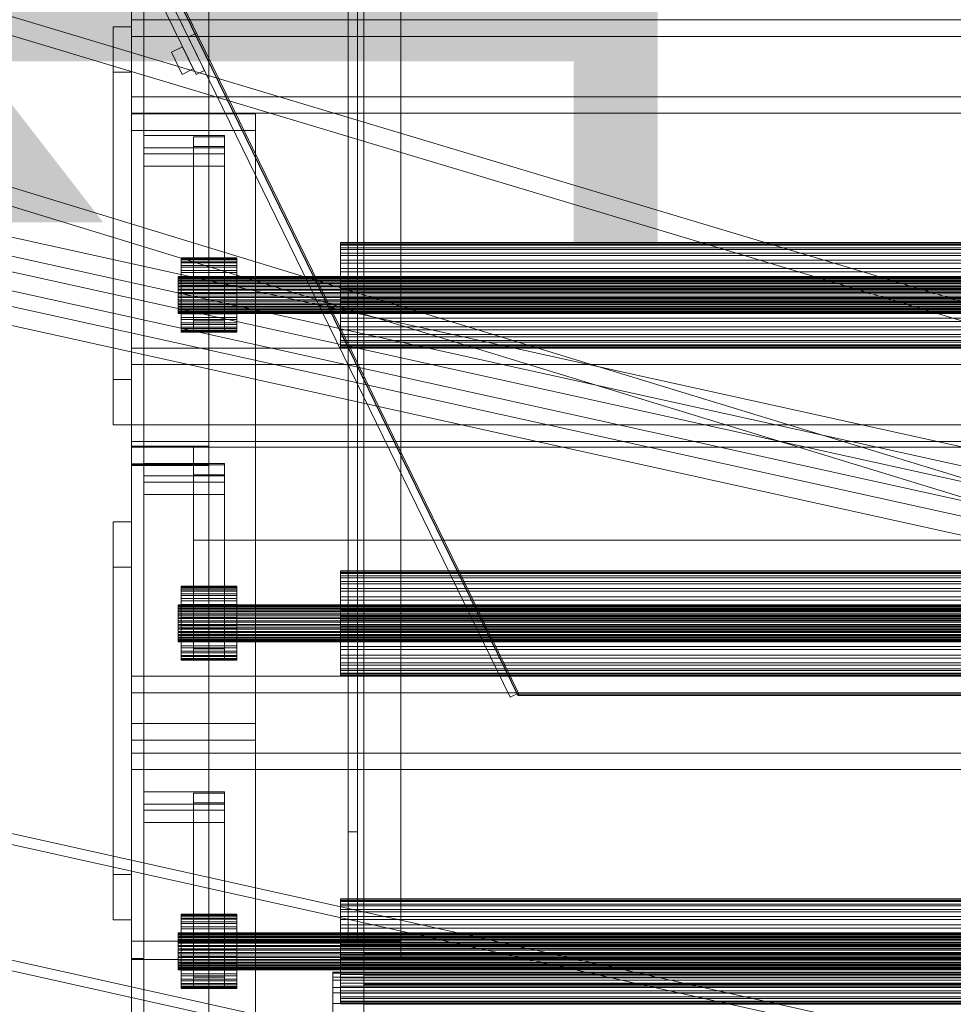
# Model space of a CAD drawing. Header units: millimetres. Extents: x -4738 to 65662, y -68080 to 6847.
# Tile 954 of 1056: x 27189 to 27491, y 440 to 758. Entities that reach past the tile are written whole.
import ezdxf

# ---------------------------------------------------------------- set-up
doc = ezdxf.new("R2010")
doc.units = ezdxf.units.MM
for name, color, linetype, lineweight in [('COTAS_P', 1, 'Continuous', 0), ('lateral_bajante_movil', 7, 'Continuous', 0), ('lateral_C09', 7, 'Continuous', 0), ('lateral_C10', 7, 'Continuous', 0)]:
    doc.layers.add(name, color=color, linetype=linetype, lineweight=lineweight)
doc.dimstyles.new('R19_100', dxfattribs={"dimtxt": 250, "dimasz": 150, "dimexe": 150, "dimexo": 80, "dimgap": 100, "dimtad": 1, "dimtih": 1, "dimtoh": 1, "dimdsep": 46, "dimcen": 0.09, "dimadec": 0, "dimazin": 0, "dimtfac": 1, "dimtdec": 4, "dimtofl": 0, "dimtmove": 0, "dimatfit": 3, "dimfxl": 1, "dimtolj": 1, "dimtzin": 0, "dimarcsym": 0})

# ---------------------------------------------------------------- blocks, each defined once
blk = doc.blocks.new('DIM_R30_9')
at = {"layer": 'COTAS_P'}
for p, q in [((26750.07, 1241), (27150.07, 1241)), ((27150.07, 1241), (27105.07, 1091)), ((27150.07, 0), (27150.07, 1241)), ((27150.07, 1241), (27195.07, 1091)), ((27150.07, 0), (27105.07, 150)), ((27150.07, 0), (27195.07, 150)), ((26750.07, 0), (27150.07, 0))]:
    blk.add_line(p, q, dxfattribs=at)
blk.add_text('1241 P', height=250, rotation=90, dxfattribs=at).set_placement((27050.07, 620.5))
blk = doc.blocks.new('DIM_R30_31')
at = {"layer": 'COTAS_P'}
for p, q in [((26795.07, 1320), (27495.07, 1320)), ((27495.07, 1320), (27450.07, 1170)), ((27495.07, 0), (27495.07, 1320)), ((27495.07, 1320), (27540.07, 1170)), ((27495.07, 0), (27450.07, 150)), ((27495.07, 0), (27540.07, 150)), ((26795.07, 0), (27495.07, 0))]:
    blk.add_line(p, q, dxfattribs=at)
blk.add_text('1320 P', height=250, rotation=90, dxfattribs=at).set_placement((27395.07, 660))

msp = doc.modelspace()

# ---------------------------------------------------------------- linework, layer by layer
at = {"layer": 'lateral_bajante_movil'}
for p, q in [((27347.371, 538.685), (27075.796, 1095.325)), ((27078.226, 1095.909), (27349.801, 539.269)), ((27349.862, 539.435), (27078.287, 1096.076)), ((27078.492, 1096.641), (27350.067, 540)), ((27182.748, 869.266), (27245.889, 739.847)), ((27185.445, 870.581), (27248.586, 741.163)), ((27243.324, 751.948), (27190.706, 859.797)), ((27193.403, 861.112), (27246.02, 753.263)), ((27243.324, 751.948), (27246.02, 753.263)), ((27241.505, 748.835), (27237.91, 747.081)), ((27241.505, 748.835), (27245.013, 741.645)), ((27237.91, 747.081), (27241.418, 739.891)), ((27245.013, 741.645), (27241.418, 739.891)), ((27248.586, 741.163), (27245.889, 739.847)), ((27347.371, 538.685), (27350.067, 540)), ((27350.067, 540), (27349.801, 539.269)), ((27349.801, 539.269), (27649.801, 539.269)), ((27350.067, 540), (27349.862, 539.435)), ((27649.862, 539.435), (27349.862, 539.435)), ((27350.067, 540), (27650.067, 540))]:
    msp.add_line(p, q, dxfattribs=at)
at = {"layer": 'lateral_C09'}
for p, q in [((27295.067, 495.21), (27295.067, 1049.221)), ((27298.067, 1049.221), (27298.067, 495.21)), ((27300.067, 452.527), (27300.067, 1022.527)), ((27300.067, 1019.554), (27300.067, 449.554)), ((27295.067, 1014.533), (27295.067, 460.522)), ((27298.067, 460.522), (27298.067, 1014.533)), ((27300.067, 458.881), (27300.067, 1010.228)), ((27300.067, 1007.254), (27300.067, 455.907)), ((27229.067, 459.905), (27229.067, 1003.257)), ((27312.067, 1003.257), (27312.067, 459.905)), ((27229.067, 997.311), (27229.067, 453.958)), ((27312.067, 453.958), (27312.067, 997.311)), ((27225.067, 376.798), (27225.067, 965.451)), ((27250.067, 965.451), (27250.067, 376.798)), ((27225.067, 959.505), (27225.067, 370.852)), ((27250.067, 370.852), (27250.067, 959.505)), ((27225.067, 367.879), (27225.067, 956.532)), ((27229.067, 956.532), (27229.067, 367.879)), ((27300.067, 350.446), (27300.067, 920.446)), ((27300.067, 917.473), (27300.067, 347.473)), ((27225.067, 277.69), (27225.067, 866.343)), ((27250.067, 866.343), (27250.067, 277.69)), ((27225.067, 860.396), (27225.067, 271.743)), ((27229.067, 271.743), (27229.067, 860.396)), ((27250.067, 271.743), (27250.067, 860.396)), ((27225.067, 779.669), (27225.067, 614.158)), ((27225.067, 619.787), (27225.067, 779.403)), ((27225.067, 613.892), (27225.067, 779.403)), ((27229.067, 614.158), (27229.067, 779.669)), ((27229.067, 779.403), (27229.067, 619.787)), ((27229.067, 613.892), (27229.067, 779.403)), ((27250.067, 779.403), (27250.067, 619.787)), ((27225.067, 773.774), (27225.067, 614.158)), ((27225.067, 773.457), (27225.067, 613.84)), ((27229.067, 614.158), (27229.067, 773.774)), ((27250.067, 613.84), (27250.067, 773.457)), ((27225.067, 752.147), (27225.067, 757.476)), ((27225.067, 757.476), (27775.067, 757.476)), ((27225.067, 732.699), (27225.067, 757.476)), ((27219.067, 740.627), (27219.067, 755.283)), ((27219.067, 755.283), (27225.067, 755.283)), ((27219.067, 641.308), (27219.067, 755.283)), ((27225.067, 755.283), (27225.067, 740.627)), ((27225.067, 641.308), (27225.067, 755.283)), ((27775.067, 752.147), (27225.067, 752.147)), ((27225.067, 752.147), (27225.067, 727.369)), ((27225.067, 740.627), (27219.067, 740.627)), ((27219.067, 740.627), (27219.067, 626.652)), ((27225.067, 626.652), (27225.067, 740.627)), ((27775.067, 732.699), (27225.067, 732.699)), ((27225.067, 732.699), (27225.067, 727.369)), ((27225.067, 727.369), (27775.067, 727.369)), ((27225.067, 727.185), (27265.067, 727.185)), ((27225.067, 721.808), (27225.067, 727.185)), ((27225.067, 727.185), (27225.067, 12)), ((27265.067, 727.185), (27265.067, 721.808)), ((27265.067, 12), (27265.067, 727.185)), ((27265.067, 721.808), (27225.067, 721.808)), ((27225.067, 12), (27225.067, 721.808)), ((27229.067, 716.183), (27229.067, 720.18)), ((27229.067, 720.18), (27255.067, 720.18)), ((27229.067, 714.233), (27229.067, 720.18)), ((27245.067, 716.582), (27245.067, 719.78)), ((27245.067, 719.78), (27255.067, 719.78)), ((27245.067, 660.315), (27245.067, 719.78)), ((27255.067, 720.18), (27255.067, 716.183)), ((27255.067, 714.233), (27255.067, 720.18)), ((27255.067, 719.78), (27255.067, 716.582)), ((27255.067, 660.315), (27255.067, 719.78)), ((27265.067, 12), (27265.067, 721.808)), ((27255.067, 716.183), (27229.067, 716.183)), ((27229.067, 716.183), (27229.067, 710.236)), ((27255.067, 716.582), (27245.067, 716.582)), ((27245.067, 716.582), (27245.067, 657.117)), ((27255.067, 657.117), (27255.067, 716.582)), ((27255.067, 710.236), (27255.067, 716.183)), ((27255.067, 714.233), (27229.067, 714.233)), ((27229.067, 714.233), (27229.067, 710.236)), ((27255.067, 710.236), (27255.067, 714.233)), ((27229.067, 710.236), (27255.067, 710.236)), ((27292.567, 685.475), (27292.567, 685.594)), ((27292.567, 685.594), (27292.567, 685.06)), ((27292.567, 685.594), (27707.567, 685.594)), ((27292.567, 684.71), (27292.567, 685.475)), ((27292.567, 685.475), (27707.567, 685.475)), ((27292.567, 685.06), (27292.567, 683.894)), ((27292.567, 685.06), (27707.567, 685.06)), ((27292.567, 683.326), (27292.567, 684.71)), ((27292.567, 684.71), (27707.567, 684.71)), ((27292.567, 683.894), (27292.567, 682.142)), ((27292.567, 683.894), (27707.567, 683.894)), ((27292.567, 681.378), (27292.567, 683.326)), ((27292.567, 683.326), (27707.567, 683.326)), ((27292.567, 682.142), (27292.567, 679.871)), ((27292.567, 682.142), (27707.567, 682.142)), ((27292.567, 678.939), (27292.567, 681.378)), ((27292.567, 681.378), (27707.567, 681.378)), ((27241.067, 680.52), (27241.067, 680.603)), ((27241.067, 680.603), (27241.067, 680.227)), ((27241.067, 680.603), (27259.067, 680.603)), ((27241.067, 679.98), (27241.067, 680.52)), ((27241.067, 680.52), (27259.067, 680.52)), ((27241.067, 680.227), (27241.067, 679.404)), ((27241.067, 680.227), (27259.067, 680.227)), ((27241.067, 679.003), (27241.067, 679.98)), ((27241.067, 679.98), (27259.067, 679.98)), ((27241.067, 679.404), (27241.067, 678.167)), ((27241.067, 679.404), (27259.067, 679.404)), ((27241.067, 677.627), (27241.067, 679.003)), ((27241.067, 679.003), (27259.067, 679.003)), ((27241.067, 678.167), (27241.067, 676.564)), ((27241.067, 678.167), (27259.067, 678.167)), ((27241.067, 675.906), (27241.067, 677.627)), ((27241.067, 677.627), (27259.067, 677.627)), ((27259.067, 680.227), (27259.067, 680.603)), ((27259.067, 680.603), (27259.067, 680.52)), ((27259.067, 680.52), (27259.067, 679.98)), ((27259.067, 679.404), (27259.067, 680.227)), ((27259.067, 679.98), (27259.067, 679.003)), ((27259.067, 678.167), (27259.067, 679.404)), ((27259.067, 679.003), (27259.067, 677.627)), ((27259.067, 676.564), (27259.067, 678.167)), ((27259.067, 677.627), (27259.067, 675.906)), ((27292.567, 679.871), (27292.567, 677.167)), ((27292.567, 679.871), (27707.567, 679.871)), ((27292.567, 676.104), (27292.567, 678.939)), ((27292.567, 678.939), (27707.567, 678.939)), ((27240.067, 674.574), (27240.067, 674.615)), ((27240.067, 674.615), (27240.067, 674.427)), ((27240.067, 674.615), (27760.067, 674.615)), ((27240.067, 674.303), (27240.067, 674.574)), ((27240.067, 674.574), (27760.067, 674.574)), ((27240.067, 674.427), (27240.067, 674.015)), ((27240.067, 674.427), (27760.067, 674.427)), ((27240.067, 673.815), (27240.067, 674.303)), ((27240.067, 674.303), (27760.067, 674.303)), ((27241.067, 676.564), (27241.067, 674.655)), ((27241.067, 676.564), (27259.067, 676.564)), ((27241.067, 673.905), (27241.067, 675.906)), ((27241.067, 675.906), (27259.067, 675.906)), ((27241.067, 674.655), (27241.067, 672.515)), ((27241.067, 674.655), (27259.067, 674.655)), ((27259.067, 674.655), (27259.067, 676.564)), ((27259.067, 675.906), (27259.067, 673.905)), ((27259.067, 672.515), (27259.067, 674.655)), ((27292.567, 677.167), (27292.567, 674.135)), ((27292.567, 677.167), (27707.567, 677.167)), ((27292.567, 672.982), (27292.567, 676.104)), ((27292.567, 676.104), (27707.567, 676.104)), ((27240.067, 674.015), (27240.067, 673.397)), ((27240.067, 674.015), (27760.067, 674.015)), ((27240.067, 673.127), (27240.067, 673.815)), ((27240.067, 673.815), (27760.067, 673.815)), ((27240.067, 673.397), (27240.067, 672.595)), ((27240.067, 673.397), (27760.067, 673.397)), ((27240.067, 672.267), (27240.067, 673.127)), ((27240.067, 673.127), (27760.067, 673.127)), ((27240.067, 672.595), (27240.067, 671.641)), ((27240.067, 672.595), (27760.067, 672.595)), ((27240.067, 671.266), (27240.067, 672.267)), ((27240.067, 672.267), (27760.067, 672.267)), ((27240.067, 671.641), (27240.067, 670.571)), ((27240.067, 671.641), (27760.067, 671.641)), ((27240.067, 670.164), (27240.067, 671.266)), ((27240.067, 671.266), (27760.067, 671.266)), ((27241.067, 671.701), (27241.067, 673.905)), ((27241.067, 673.905), (27259.067, 673.905)), ((27241.067, 672.515), (27241.067, 670.226)), ((27241.067, 672.515), (27259.067, 672.515)), ((27241.067, 669.379), (27241.067, 671.701)), ((27241.067, 671.701), (27259.067, 671.701)), ((27259.067, 673.905), (27259.067, 671.701)), ((27259.067, 670.226), (27259.067, 672.515)), ((27259.067, 671.701), (27259.067, 669.379)), ((27292.567, 674.135), (27292.567, 670.892)), ((27292.567, 674.135), (27707.567, 674.135)), ((27292.567, 669.693), (27292.567, 672.982)), ((27292.567, 672.982), (27707.567, 672.982)), ((27240.067, 670.571), (27240.067, 669.426)), ((27240.067, 670.571), (27760.067, 670.571)), ((27240.067, 669.003), (27240.067, 670.164)), ((27240.067, 670.164), (27760.067, 670.164)), ((27240.067, 669.426), (27240.067, 668.251)), ((27760.067, 669.426), (27240.067, 669.426)), ((27240.067, 667.828), (27240.067, 669.003)), ((27240.067, 669.003), (27760.067, 669.003)), ((27240.067, 668.251), (27240.067, 667.09)), ((27240.067, 668.251), (27760.067, 668.251)), ((27241.067, 670.226), (27241.067, 667.875)), ((27259.067, 670.226), (27241.067, 670.226)), ((27241.067, 667.028), (27241.067, 669.379)), ((27241.067, 669.379), (27259.067, 669.379)), ((27259.067, 667.875), (27259.067, 670.226)), ((27259.067, 669.379), (27259.067, 667.028)), ((27292.567, 670.892), (27292.567, 667.562)), ((27707.567, 670.892), (27292.567, 670.892)), ((27292.567, 666.362), (27292.567, 669.693)), ((27292.567, 669.693), (27707.567, 669.693)), ((27240.067, 666.683), (27240.067, 667.828)), ((27240.067, 667.828), (27760.067, 667.828)), ((27240.067, 667.09), (27240.067, 665.988)), ((27240.067, 667.09), (27760.067, 667.09)), ((27240.067, 665.613), (27240.067, 666.683)), ((27240.067, 666.683), (27760.067, 666.683)), ((27240.067, 665.988), (27240.067, 664.987)), ((27240.067, 665.988), (27760.067, 665.988)), ((27240.067, 664.659), (27240.067, 665.613)), ((27240.067, 665.613), (27760.067, 665.613)), ((27240.067, 664.987), (27240.067, 664.127)), ((27240.067, 664.987), (27760.067, 664.987)), ((27241.067, 667.875), (27241.067, 665.553)), ((27241.067, 667.875), (27259.067, 667.875)), ((27241.067, 664.739), (27241.067, 667.028)), ((27241.067, 667.028), (27259.067, 667.028)), ((27241.067, 665.553), (27241.067, 663.349)), ((27241.067, 665.553), (27259.067, 665.553)), ((27241.067, 662.599), (27241.067, 664.739)), ((27241.067, 664.739), (27259.067, 664.739)), ((27259.067, 665.553), (27259.067, 667.875)), ((27259.067, 667.028), (27259.067, 664.739)), ((27259.067, 663.349), (27259.067, 665.553)), ((27259.067, 664.739), (27259.067, 662.599)), ((27292.567, 667.562), (27292.567, 664.272)), ((27292.567, 667.562), (27707.567, 667.562)), ((27292.567, 663.119), (27292.567, 666.362)), ((27292.567, 666.362), (27707.567, 666.362)), ((27240.067, 663.857), (27240.067, 664.659)), ((27240.067, 664.659), (27760.067, 664.659)), ((27240.067, 664.127), (27240.067, 663.439)), ((27240.067, 664.127), (27760.067, 664.127)), ((27240.067, 663.239), (27240.067, 663.857)), ((27240.067, 663.857), (27760.067, 663.857)), ((27240.067, 663.439), (27240.067, 662.951)), ((27240.067, 663.439), (27760.067, 663.439)), ((27240.067, 662.827), (27240.067, 663.239)), ((27240.067, 663.239), (27760.067, 663.239)), ((27240.067, 662.951), (27240.067, 662.681)), ((27240.067, 662.951), (27760.067, 662.951)), ((27240.067, 662.639), (27240.067, 662.827)), ((27240.067, 662.827), (27760.067, 662.827)), ((27240.067, 662.681), (27240.067, 662.639)), ((27240.067, 662.681), (27760.067, 662.681)), ((27240.067, 662.639), (27760.067, 662.639)), ((27241.067, 663.349), (27241.067, 661.348)), ((27241.067, 663.349), (27259.067, 663.349)), ((27241.067, 660.69), (27241.067, 662.599)), ((27241.067, 662.599), (27259.067, 662.599)), ((27259.067, 661.348), (27259.067, 663.349)), ((27259.067, 662.599), (27259.067, 660.69)), ((27292.567, 664.272), (27292.567, 661.15)), ((27292.567, 664.272), (27707.567, 664.272)), ((27292.567, 660.087), (27292.567, 663.119)), ((27292.567, 663.119), (27707.567, 663.119)), ((27241.067, 661.348), (27241.067, 659.627)), ((27241.067, 661.348), (27259.067, 661.348)), ((27241.067, 659.087), (27241.067, 660.69)), ((27241.067, 660.69), (27259.067, 660.69)), ((27241.067, 659.627), (27241.067, 658.251)), ((27241.067, 659.627), (27259.067, 659.627)), ((27241.067, 657.85), (27241.067, 659.087)), ((27241.067, 659.087), (27259.067, 659.087)), ((27255.067, 660.315), (27245.067, 660.315)), ((27245.067, 660.315), (27245.067, 657.117)), ((27255.067, 657.117), (27255.067, 660.315)), ((27259.067, 659.627), (27259.067, 661.348)), ((27259.067, 660.69), (27259.067, 659.087)), ((27259.067, 658.251), (27259.067, 659.627)), ((27259.067, 659.087), (27259.067, 657.85)), ((27292.567, 661.15), (27292.567, 658.315)), ((27292.567, 661.15), (27707.567, 661.15)), ((27292.567, 657.383), (27292.567, 660.087)), ((27292.567, 660.087), (27707.567, 660.087)), ((27241.067, 658.251), (27241.067, 657.274)), ((27241.067, 658.251), (27259.067, 658.251)), ((27241.067, 657.027), (27241.067, 657.85)), ((27241.067, 657.85), (27259.067, 657.85)), ((27241.067, 657.274), (27241.067, 656.734)), ((27241.067, 657.274), (27259.067, 657.274)), ((27241.067, 656.651), (27241.067, 657.027)), ((27241.067, 657.027), (27259.067, 657.027)), ((27241.067, 656.734), (27241.067, 656.651)), ((27241.067, 656.734), (27259.067, 656.734)), ((27241.067, 656.651), (27259.067, 656.651)), ((27245.067, 657.117), (27255.067, 657.117)), ((27259.067, 657.274), (27259.067, 658.251)), ((27259.067, 657.85), (27259.067, 657.027)), ((27259.067, 656.734), (27259.067, 657.274)), ((27259.067, 657.027), (27259.067, 656.651)), ((27259.067, 656.651), (27259.067, 656.734)), ((27292.567, 658.315), (27292.567, 655.876)), ((27292.567, 658.315), (27707.567, 658.315)), ((27292.567, 655.112), (27292.567, 657.383)), ((27292.567, 657.383), (27707.567, 657.383)), ((27292.567, 655.876), (27292.567, 653.928)), ((27292.567, 655.876), (27707.567, 655.876)), ((27292.567, 653.36), (27292.567, 655.112)), ((27292.567, 655.112), (27707.567, 655.112)), ((27292.567, 653.928), (27292.567, 652.544)), ((27292.567, 653.928), (27707.567, 653.928)), ((27292.567, 652.194), (27292.567, 653.36)), ((27292.567, 653.36), (27707.567, 653.36)), ((27292.567, 652.544), (27292.567, 651.779)), ((27292.567, 652.544), (27707.567, 652.544)), ((27292.567, 651.66), (27292.567, 652.194)), ((27292.567, 652.194), (27707.567, 652.194)), ((27225.067, 646.141), (27225.067, 651.47)), ((27225.067, 651.47), (27775.067, 651.47)), ((27225.067, 626.693), (27225.067, 651.47)), ((27292.567, 651.779), (27292.567, 651.66)), ((27292.567, 651.779), (27707.567, 651.779)), ((27292.567, 651.66), (27707.567, 651.66)), ((27775.067, 646.141), (27225.067, 646.141)), ((27225.067, 646.141), (27225.067, 621.364)), ((27225.067, 641.308), (27219.067, 641.308)), ((27219.067, 641.308), (27219.067, 626.652)), ((27225.067, 626.652), (27225.067, 641.308)), ((27219.067, 626.652), (27225.067, 626.652)), ((27775.067, 626.693), (27225.067, 626.693)), ((27225.067, 626.693), (27225.067, 621.364)), ((27225.067, 621.364), (27775.067, 621.364)), ((27229.067, 619.787), (27225.067, 619.787)), ((27225.067, 619.787), (27225.067, 454.276)), ((27250.067, 619.787), (27225.067, 619.787)), ((27225.067, 619.787), (27225.067, 613.84)), ((27225.067, 459.905), (27225.067, 619.521)), ((27225.067, 619.521), (27229.067, 619.521)), ((27225.067, 454.009), (27225.067, 619.521)), ((27225.067, 619.521), (27250.067, 619.521)), ((27225.067, 613.574), (27225.067, 619.521)), ((27229.067, 454.276), (27229.067, 619.787)), ((27229.067, 619.521), (27229.067, 459.905)), ((27229.067, 454.009), (27229.067, 619.521)), ((27245.067, 619.496), (27245.067, 589.496)), ((27245.067, 619.496), (27755.067, 619.496)), ((27250.067, 613.84), (27250.067, 619.787)), ((27250.067, 619.521), (27250.067, 459.905)), ((27250.067, 613.574), (27250.067, 619.521)), ((27225.067, 614.158), (27229.067, 614.158)), ((27229.067, 613.892), (27225.067, 613.892)), ((27225.067, 613.892), (27225.067, 454.276)), ((27225.067, 613.84), (27250.067, 613.84)), ((27229.067, 610.177), (27229.067, 614.174)), ((27229.067, 614.174), (27255.067, 614.174)), ((27229.067, 608.227), (27229.067, 614.174)), ((27229.067, 454.276), (27229.067, 613.892)), ((27255.067, 614.174), (27255.067, 610.177)), ((27255.067, 608.227), (27255.067, 614.174)), ((27250.067, 613.574), (27225.067, 613.574)), ((27225.067, 613.574), (27225.067, 453.958)), ((27245.067, 610.577), (27245.067, 613.774)), ((27245.067, 613.774), (27255.067, 613.774)), ((27245.067, 554.309), (27245.067, 613.774)), ((27250.067, 453.958), (27250.067, 613.574)), ((27255.067, 613.774), (27255.067, 610.577)), ((27255.067, 554.309), (27255.067, 613.774)), ((27255.067, 610.177), (27229.067, 610.177)), ((27229.067, 610.177), (27229.067, 604.23)), ((27255.067, 608.227), (27229.067, 608.227)), ((27229.067, 608.227), (27229.067, 604.23)), ((27255.067, 610.577), (27245.067, 610.577)), ((27245.067, 610.577), (27245.067, 551.111)), ((27255.067, 551.111), (27255.067, 610.577)), ((27255.067, 604.23), (27255.067, 610.177)), ((27255.067, 604.23), (27255.067, 608.227)), ((27229.067, 604.23), (27255.067, 604.23)), ((27219.067, 580.744), (27219.067, 595.4)), ((27219.067, 595.4), (27225.067, 595.4)), ((27219.067, 481.426), (27219.067, 595.4)), ((27225.067, 595.4), (27225.067, 580.744)), ((27225.067, 481.426), (27225.067, 595.4)), ((27245.067, 589.496), (27755.067, 589.496)), ((27225.067, 580.744), (27219.067, 580.744)), ((27219.067, 580.744), (27219.067, 466.77)), ((27225.067, 466.77), (27225.067, 580.744)), ((27292.567, 579.47), (27292.567, 579.588)), ((27292.567, 579.588), (27292.567, 579.054)), ((27292.567, 579.588), (27707.567, 579.588)), ((27292.567, 578.704), (27292.567, 579.47)), ((27292.567, 579.47), (27707.567, 579.47)), ((27292.567, 579.054), (27292.567, 577.888)), ((27292.567, 579.054), (27707.567, 579.054)), ((27292.567, 577.32), (27292.567, 578.704)), ((27292.567, 578.704), (27707.567, 578.704)), ((27292.567, 577.888), (27292.567, 576.136)), ((27292.567, 577.888), (27707.567, 577.888)), ((27292.567, 575.372), (27292.567, 577.32)), ((27292.567, 577.32), (27707.567, 577.32)), ((27292.567, 576.136), (27292.567, 573.865)), ((27292.567, 576.136), (27707.567, 576.136)), ((27241.067, 574.514), (27241.067, 574.598)), ((27241.067, 574.598), (27241.067, 574.221)), ((27241.067, 574.598), (27259.067, 574.598)), ((27241.067, 573.974), (27241.067, 574.514)), ((27241.067, 574.514), (27259.067, 574.514)), ((27241.067, 574.221), (27241.067, 573.398)), ((27241.067, 574.221), (27259.067, 574.221)), ((27241.067, 572.997), (27241.067, 573.974)), ((27241.067, 573.974), (27259.067, 573.974)), ((27241.067, 573.398), (27241.067, 572.161)), ((27241.067, 573.398), (27259.067, 573.398)), ((27241.067, 571.622), (27241.067, 572.997)), ((27241.067, 572.997), (27259.067, 572.997)), ((27259.067, 574.221), (27259.067, 574.598)), ((27259.067, 574.598), (27259.067, 574.514)), ((27259.067, 574.514), (27259.067, 573.974)), ((27259.067, 573.398), (27259.067, 574.221)), ((27259.067, 573.974), (27259.067, 572.997)), ((27259.067, 572.161), (27259.067, 573.398)), ((27259.067, 572.997), (27259.067, 571.622)), ((27292.567, 572.933), (27292.567, 575.372)), ((27292.567, 575.372), (27707.567, 575.372)), ((27292.567, 573.865), (27292.567, 571.161)), ((27292.567, 573.865), (27707.567, 573.865)), ((27292.567, 570.098), (27292.567, 572.933)), ((27292.567, 572.933), (27707.567, 572.933)), ((27241.067, 572.161), (27241.067, 570.558)), ((27241.067, 572.161), (27259.067, 572.161)), ((27241.067, 569.9), (27241.067, 571.622)), ((27241.067, 571.622), (27259.067, 571.622)), ((27241.067, 570.558), (27241.067, 568.65)), ((27241.067, 570.558), (27259.067, 570.558)), ((27241.067, 567.899), (27241.067, 569.9)), ((27241.067, 569.9), (27259.067, 569.9)), ((27259.067, 570.558), (27259.067, 572.161)), ((27259.067, 571.622), (27259.067, 569.9)), ((27259.067, 568.65), (27259.067, 570.558)), ((27259.067, 569.9), (27259.067, 567.899)), ((27292.567, 571.161), (27292.567, 568.13)), ((27292.567, 571.161), (27707.567, 571.161)), ((27292.567, 566.976), (27292.567, 570.098)), ((27292.567, 570.098), (27707.567, 570.098)), ((27240.067, 568.568), (27240.067, 568.609)), ((27240.067, 568.609), (27240.067, 568.421)), ((27240.067, 568.609), (27760.067, 568.609)), ((27240.067, 568.297), (27240.067, 568.568)), ((27240.067, 568.568), (27760.067, 568.568)), ((27240.067, 568.421), (27240.067, 568.01)), ((27240.067, 568.421), (27760.067, 568.421)), ((27240.067, 567.809), (27240.067, 568.297)), ((27240.067, 568.297), (27760.067, 568.297)), ((27240.067, 568.01), (27240.067, 567.391)), ((27240.067, 568.01), (27760.067, 568.01)), ((27240.067, 567.121), (27240.067, 567.809)), ((27240.067, 567.809), (27760.067, 567.809)), ((27240.067, 567.391), (27240.067, 566.59)), ((27240.067, 567.391), (27760.067, 567.391)), ((27240.067, 566.261), (27240.067, 567.121)), ((27240.067, 567.121), (27760.067, 567.121)), ((27240.067, 566.59), (27240.067, 565.635)), ((27240.067, 566.59), (27760.067, 566.59)), ((27240.067, 565.26), (27240.067, 566.261)), ((27240.067, 566.261), (27760.067, 566.261)), ((27241.067, 568.65), (27241.067, 566.509)), ((27241.067, 568.65), (27259.067, 568.65)), ((27241.067, 565.695), (27241.067, 567.899)), ((27241.067, 567.899), (27259.067, 567.899)), ((27241.067, 566.509), (27241.067, 564.22)), ((27241.067, 566.509), (27259.067, 566.509)), ((27259.067, 566.509), (27259.067, 568.65)), ((27259.067, 567.899), (27259.067, 565.695)), ((27259.067, 564.22), (27259.067, 566.509)), ((27292.567, 568.13), (27292.567, 564.886)), ((27292.567, 568.13), (27707.567, 568.13)), ((27292.567, 563.687), (27292.567, 566.976)), ((27292.567, 566.976), (27707.567, 566.976)), ((27240.067, 565.635), (27240.067, 564.565)), ((27240.067, 565.635), (27760.067, 565.635)), ((27240.067, 564.158), (27240.067, 565.26)), ((27240.067, 565.26), (27760.067, 565.26)), ((27240.067, 564.565), (27240.067, 563.421)), ((27240.067, 564.565), (27760.067, 564.565)), ((27240.067, 562.997), (27240.067, 564.158)), ((27240.067, 564.158), (27760.067, 564.158)), ((27240.067, 563.421), (27240.067, 562.245)), ((27760.067, 563.421), (27240.067, 563.421)), ((27240.067, 561.822), (27240.067, 562.997)), ((27240.067, 562.997), (27760.067, 562.997)), ((27241.067, 563.373), (27241.067, 565.695)), ((27241.067, 565.695), (27259.067, 565.695)), ((27241.067, 564.22), (27241.067, 561.869)), ((27259.067, 564.22), (27241.067, 564.22)), ((27241.067, 561.022), (27241.067, 563.373)), ((27241.067, 563.373), (27259.067, 563.373)), ((27259.067, 565.695), (27259.067, 563.373)), ((27259.067, 561.869), (27259.067, 564.22)), ((27259.067, 563.373), (27259.067, 561.022)), ((27292.567, 564.886), (27292.567, 561.556)), ((27707.567, 564.886), (27292.567, 564.886)), ((27292.567, 560.356), (27292.567, 563.687)), ((27292.567, 563.687), (27707.567, 563.687)), ((27240.067, 562.245), (27240.067, 561.084)), ((27240.067, 562.245), (27760.067, 562.245)), ((27240.067, 560.677), (27240.067, 561.822)), ((27240.067, 561.822), (27760.067, 561.822)), ((27240.067, 561.084), (27240.067, 559.982)), ((27240.067, 561.084), (27760.067, 561.084)), ((27240.067, 559.607), (27240.067, 560.677)), ((27240.067, 560.677), (27760.067, 560.677)), ((27240.067, 559.982), (27240.067, 558.982)), ((27240.067, 559.982), (27760.067, 559.982)), ((27241.067, 561.869), (27241.067, 559.547)), ((27241.067, 561.869), (27259.067, 561.869)), ((27241.067, 558.733), (27241.067, 561.022)), ((27241.067, 561.022), (27259.067, 561.022)), ((27259.067, 559.547), (27259.067, 561.869)), ((27259.067, 561.022), (27259.067, 558.733)), ((27292.567, 561.556), (27292.567, 558.266)), ((27292.567, 561.556), (27707.567, 561.556)), ((27292.567, 557.113), (27292.567, 560.356)), ((27292.567, 560.356), (27707.567, 560.356)), ((27240.067, 558.653), (27240.067, 559.607)), ((27240.067, 559.607), (27760.067, 559.607)), ((27240.067, 558.982), (27240.067, 558.121)), ((27240.067, 558.982), (27760.067, 558.982)), ((27240.067, 557.851), (27240.067, 558.653)), ((27240.067, 558.653), (27760.067, 558.653)), ((27240.067, 558.121), (27240.067, 557.433)), ((27240.067, 558.121), (27760.067, 558.121)), ((27240.067, 557.233), (27240.067, 557.851)), ((27240.067, 557.851), (27760.067, 557.851)), ((27240.067, 557.433), (27240.067, 556.945)), ((27240.067, 557.433), (27760.067, 557.433)), ((27240.067, 556.821), (27240.067, 557.233)), ((27240.067, 557.233), (27760.067, 557.233)), ((27240.067, 556.945), (27240.067, 556.675)), ((27240.067, 556.945), (27760.067, 556.945)), ((27240.067, 556.633), (27240.067, 556.821)), ((27240.067, 556.821), (27760.067, 556.821)), ((27240.067, 556.675), (27240.067, 556.633)), ((27240.067, 556.675), (27760.067, 556.675)), ((27240.067, 556.633), (27760.067, 556.633)), ((27241.067, 559.547), (27241.067, 557.343)), ((27241.067, 559.547), (27259.067, 559.547)), ((27241.067, 556.593), (27241.067, 558.733)), ((27241.067, 558.733), (27259.067, 558.733)), ((27241.067, 557.343), (27241.067, 555.342)), ((27241.067, 557.343), (27259.067, 557.343)), ((27241.067, 554.684), (27241.067, 556.593)), ((27241.067, 556.593), (27259.067, 556.593)), ((27259.067, 557.343), (27259.067, 559.547)), ((27259.067, 558.733), (27259.067, 556.593)), ((27259.067, 555.342), (27259.067, 557.343)), ((27259.067, 556.593), (27259.067, 554.684)), ((27292.567, 558.266), (27292.567, 555.144)), ((27292.567, 558.266), (27707.567, 558.266)), ((27292.567, 554.081), (27292.567, 557.113)), ((27292.567, 557.113), (27707.567, 557.113)), ((27241.067, 555.342), (27241.067, 553.621)), ((27241.067, 555.342), (27259.067, 555.342)), ((27241.067, 553.081), (27241.067, 554.684)), ((27241.067, 554.684), (27259.067, 554.684)), ((27241.067, 553.621), (27241.067, 552.245)), ((27241.067, 553.621), (27259.067, 553.621)), ((27255.067, 554.309), (27245.067, 554.309)), ((27245.067, 554.309), (27245.067, 551.111)), ((27255.067, 551.111), (27255.067, 554.309)), ((27259.067, 553.621), (27259.067, 555.342)), ((27259.067, 554.684), (27259.067, 553.081)), ((27259.067, 552.245), (27259.067, 553.621)), ((27292.567, 555.144), (27292.567, 552.309)), ((27292.567, 555.144), (27707.567, 555.144)), ((27292.567, 551.377), (27292.567, 554.081)), ((27292.567, 554.081), (27707.567, 554.081)), ((27241.067, 551.844), (27241.067, 553.081)), ((27241.067, 553.081), (27259.067, 553.081)), ((27241.067, 552.245), (27241.067, 551.269)), ((27241.067, 552.245), (27259.067, 552.245)), ((27241.067, 551.022), (27241.067, 551.844)), ((27241.067, 551.844), (27259.067, 551.844)), ((27241.067, 551.269), (27241.067, 550.728)), ((27241.067, 551.269), (27259.067, 551.269)), ((27241.067, 550.645), (27241.067, 551.022)), ((27241.067, 551.022), (27259.067, 551.022)), ((27241.067, 550.728), (27241.067, 550.645)), ((27241.067, 550.728), (27259.067, 550.728)), ((27241.067, 550.645), (27259.067, 550.645)), ((27245.067, 551.111), (27255.067, 551.111)), ((27259.067, 553.081), (27259.067, 551.844)), ((27259.067, 551.269), (27259.067, 552.245)), ((27259.067, 551.844), (27259.067, 551.022)), ((27259.067, 550.728), (27259.067, 551.269)), ((27259.067, 551.022), (27259.067, 550.645)), ((27259.067, 550.645), (27259.067, 550.728)), ((27292.567, 552.309), (27292.567, 549.871)), ((27292.567, 552.309), (27707.567, 552.309)), ((27292.567, 549.106), (27292.567, 551.377)), ((27292.567, 551.377), (27707.567, 551.377)), ((27292.567, 549.871), (27292.567, 547.922)), ((27292.567, 549.871), (27707.567, 549.871)), ((27292.567, 547.354), (27292.567, 549.106)), ((27292.567, 549.106), (27707.567, 549.106)), ((27292.567, 547.922), (27292.567, 546.538)), ((27292.567, 547.922), (27707.567, 547.922)), ((27292.567, 546.188), (27292.567, 547.354)), ((27292.567, 547.354), (27707.567, 547.354)), ((27225.067, 540.135), (27225.067, 545.464)), ((27225.067, 545.464), (27775.067, 545.464)), ((27225.067, 520.687), (27225.067, 545.464)), ((27292.567, 546.538), (27292.567, 545.773)), ((27292.567, 546.538), (27707.567, 546.538)), ((27292.567, 545.655), (27292.567, 546.188)), ((27292.567, 546.188), (27707.567, 546.188)), ((27292.567, 545.773), (27292.567, 545.655)), ((27292.567, 545.773), (27707.567, 545.773)), ((27292.567, 545.655), (27707.567, 545.655)), ((27775.067, 540.135), (27225.067, 540.135)), ((27225.067, 540.135), (27225.067, 515.358)), ((27225.067, 530.244), (27265.067, 530.244)), ((27225.067, 524.867), (27225.067, 530.244)), ((27225.067, 530.244), (27225.067, 12)), ((27265.067, 530.244), (27265.067, 524.867)), ((27265.067, 12), (27265.067, 530.244)), ((27265.067, 524.867), (27225.067, 524.867)), ((27225.067, 12), (27225.067, 524.867)), ((27265.067, 12), (27265.067, 524.867)), ((27775.067, 520.687), (27225.067, 520.687)), ((27225.067, 520.687), (27225.067, 515.358)), ((27225.067, 515.358), (27775.067, 515.358)), ((27229.067, 504.171), (27229.067, 508.168)), ((27229.067, 508.168), (27255.067, 508.168)), ((27229.067, 502.222), (27229.067, 508.168)), ((27245.067, 504.571), (27245.067, 507.768)), ((27245.067, 507.768), (27255.067, 507.768)), ((27245.067, 448.303), (27245.067, 507.768)), ((27255.067, 508.168), (27255.067, 504.171)), ((27255.067, 502.222), (27255.067, 508.168)), ((27255.067, 507.768), (27255.067, 504.571)), ((27255.067, 448.303), (27255.067, 507.768)), ((27255.067, 504.171), (27229.067, 504.171)), ((27229.067, 504.171), (27229.067, 498.224)), ((27255.067, 504.571), (27245.067, 504.571)), ((27245.067, 504.571), (27245.067, 445.106)), ((27255.067, 445.106), (27255.067, 504.571)), ((27255.067, 498.224), (27255.067, 504.171)), ((27255.067, 502.222), (27229.067, 502.222)), ((27229.067, 502.222), (27229.067, 498.224)), ((27255.067, 498.224), (27255.067, 502.222)), ((27229.067, 498.224), (27255.067, 498.224)), ((27298.067, 495.21), (27295.067, 495.21)), ((27295.067, 495.21), (27295.067, 460.522)), ((27298.067, 460.522), (27298.067, 495.21)), ((27225.067, 481.426), (27219.067, 481.426)), ((27219.067, 481.426), (27219.067, 466.77)), ((27225.067, 466.77), (27225.067, 481.426)), ((27292.567, 473.464), (27292.567, 473.582)), ((27292.567, 473.582), (27292.567, 473.048)), ((27292.567, 473.582), (27707.567, 473.582)), ((27292.567, 472.698), (27292.567, 473.464)), ((27292.567, 473.464), (27707.567, 473.464)), ((27292.567, 473.048), (27292.567, 471.883)), ((27292.567, 473.048), (27707.567, 473.048)), ((27292.567, 471.314), (27292.567, 472.698)), ((27292.567, 472.698), (27707.567, 472.698)), ((27292.567, 471.883), (27292.567, 470.131)), ((27292.567, 471.883), (27707.567, 471.883)), ((27292.567, 469.366), (27292.567, 471.314)), ((27292.567, 471.314), (27707.567, 471.314)), ((27241.067, 468.508), (27241.067, 468.592)), ((27241.067, 468.592), (27241.067, 468.215)), ((27241.067, 468.592), (27259.067, 468.592)), ((27241.067, 467.968), (27241.067, 468.508)), ((27241.067, 468.508), (27259.067, 468.508)), ((27241.067, 468.215), (27241.067, 467.392)), ((27241.067, 468.215), (27259.067, 468.215)), ((27241.067, 466.991), (27241.067, 467.968)), ((27241.067, 467.968), (27259.067, 467.968)), ((27259.067, 468.215), (27259.067, 468.592)), ((27259.067, 468.592), (27259.067, 468.508)), ((27259.067, 468.508), (27259.067, 467.968)), ((27259.067, 467.392), (27259.067, 468.215)), ((27259.067, 467.968), (27259.067, 466.991)), ((27292.567, 470.131), (27292.567, 467.859)), ((27292.567, 470.131), (27707.567, 470.131)), ((27292.567, 466.927), (27292.567, 469.366)), ((27292.567, 469.366), (27707.567, 469.366)), ((27292.567, 467.859), (27292.567, 465.155)), ((27292.567, 467.859), (27707.567, 467.859)), ((27219.067, 466.77), (27225.067, 466.77)), ((27241.067, 467.392), (27241.067, 466.155)), ((27241.067, 467.392), (27259.067, 467.392)), ((27241.067, 465.616), (27241.067, 466.991)), ((27241.067, 466.991), (27259.067, 466.991)), ((27241.067, 466.155), (27241.067, 464.552)), ((27241.067, 466.155), (27259.067, 466.155)), ((27241.067, 463.894), (27241.067, 465.616)), ((27241.067, 465.616), (27259.067, 465.616)), ((27241.067, 464.552), (27241.067, 462.644)), ((27241.067, 464.552), (27259.067, 464.552)), ((27259.067, 466.155), (27259.067, 467.392)), ((27259.067, 466.991), (27259.067, 465.616)), ((27259.067, 464.552), (27259.067, 466.155)), ((27259.067, 465.616), (27259.067, 463.894)), ((27259.067, 462.644), (27259.067, 464.552)), ((27292.567, 464.092), (27292.567, 466.927)), ((27292.567, 466.927), (27707.567, 466.927)), ((27292.567, 465.155), (27292.567, 462.124)), ((27292.567, 465.155), (27707.567, 465.155)), ((27240.067, 462.562), (27240.067, 462.603)), ((27240.067, 462.603), (27240.067, 462.415)), ((27240.067, 462.603), (27760.067, 462.603)), ((27240.067, 462.292), (27240.067, 462.562)), ((27240.067, 462.562), (27760.067, 462.562)), ((27240.067, 462.415), (27240.067, 462.004)), ((27240.067, 462.415), (27760.067, 462.415)), ((27240.067, 461.803), (27240.067, 462.292)), ((27240.067, 462.292), (27760.067, 462.292)), ((27240.067, 462.004), (27240.067, 461.385)), ((27240.067, 462.004), (27760.067, 462.004)), ((27240.067, 461.115), (27240.067, 461.803)), ((27240.067, 461.803), (27760.067, 461.803)), ((27240.067, 461.385), (27240.067, 460.584)), ((27240.067, 461.385), (27760.067, 461.385)), ((27241.067, 461.893), (27241.067, 463.894)), ((27241.067, 463.894), (27259.067, 463.894)), ((27241.067, 462.644), (27241.067, 460.504)), ((27241.067, 462.644), (27259.067, 462.644)), ((27241.067, 459.689), (27241.067, 461.893)), ((27241.067, 461.893), (27259.067, 461.893)), ((27259.067, 463.894), (27259.067, 461.893)), ((27259.067, 460.504), (27259.067, 462.644)), ((27259.067, 461.893), (27259.067, 459.689)), ((27292.567, 460.97), (27292.567, 464.092)), ((27292.567, 464.092), (27707.567, 464.092)), ((27292.567, 462.124), (27292.567, 458.88)), ((27292.567, 462.124), (27707.567, 462.124)), ((27229.067, 459.905), (27225.067, 459.905)), ((27225.067, 459.905), (27225.067, 294.393)), ((27250.067, 459.905), (27225.067, 459.905)), ((27225.067, 459.905), (27225.067, 453.958)), ((27229.067, 294.393), (27229.067, 459.905)), ((27312.067, 459.905), (27229.067, 459.905)), ((27229.067, 459.905), (27229.067, 453.958)), ((27240.067, 460.255), (27240.067, 461.115)), ((27240.067, 461.115), (27760.067, 461.115)), ((27240.067, 460.584), (27240.067, 459.629)), ((27240.067, 460.584), (27760.067, 460.584)), ((27240.067, 459.254), (27240.067, 460.255)), ((27240.067, 460.255), (27760.067, 460.255)), ((27240.067, 459.629), (27240.067, 458.559)), ((27240.067, 459.629), (27760.067, 459.629)), ((27240.067, 458.152), (27240.067, 459.254)), ((27240.067, 459.254), (27760.067, 459.254)), ((27240.067, 458.559), (27240.067, 457.415)), ((27240.067, 458.559), (27760.067, 458.559)), ((27240.067, 456.991), (27240.067, 458.152)), ((27240.067, 458.152), (27760.067, 458.152)), ((27241.067, 460.504), (27241.067, 458.214)), ((27241.067, 460.504), (27259.067, 460.504)), ((27241.067, 457.367), (27241.067, 459.689)), ((27241.067, 459.689), (27259.067, 459.689)), ((27241.067, 458.214), (27241.067, 455.863)), ((27259.067, 458.214), (27241.067, 458.214)), ((27250.067, 453.958), (27250.067, 459.905)), ((27259.067, 458.214), (27259.067, 460.504)), ((27259.067, 459.689), (27259.067, 457.367)), ((27259.067, 455.863), (27259.067, 458.214)), ((27292.567, 457.681), (27292.567, 460.97)), ((27292.567, 460.97), (27707.567, 460.97)), ((27292.567, 458.88), (27292.567, 455.55)), ((27707.567, 458.88), (27292.567, 458.88)), ((27295.067, 460.522), (27298.067, 460.522)), ((27700.067, 458.881), (27300.067, 458.881)), ((27300.067, 458.881), (27300.067, 455.907)), ((27312.067, 453.958), (27312.067, 459.905)), ((27240.067, 457.415), (27240.067, 456.239)), ((27760.067, 457.415), (27240.067, 457.415)), ((27240.067, 455.816), (27240.067, 456.991)), ((27240.067, 456.991), (27760.067, 456.991)), ((27240.067, 456.239), (27240.067, 455.078)), ((27240.067, 456.239), (27760.067, 456.239)), ((27240.067, 454.671), (27240.067, 455.816)), ((27240.067, 455.816), (27760.067, 455.816)), ((27240.067, 455.078), (27240.067, 453.976)), ((27240.067, 455.078), (27760.067, 455.078)), ((27241.067, 455.016), (27241.067, 457.367)), ((27241.067, 457.367), (27259.067, 457.367)), ((27241.067, 455.863), (27241.067, 453.541)), ((27241.067, 455.863), (27259.067, 455.863)), ((27241.067, 452.727), (27241.067, 455.016)), ((27241.067, 455.016), (27259.067, 455.016)), ((27259.067, 457.367), (27259.067, 455.016)), ((27259.067, 453.541), (27259.067, 455.863)), ((27259.067, 455.016), (27259.067, 452.727)), ((27292.567, 454.35), (27292.567, 457.681)), ((27292.567, 457.681), (27707.567, 457.681)), ((27292.567, 455.55), (27292.567, 452.26)), ((27292.567, 455.55), (27707.567, 455.55)), ((27300.067, 455.907), (27700.067, 455.907)), ((27225.067, 454.276), (27229.067, 454.276)), ((27229.067, 454.009), (27225.067, 454.009)), ((27225.067, 454.009), (27225.067, 294.393)), ((27225.067, 453.958), (27250.067, 453.958)), ((27229.067, 294.393), (27229.067, 454.009)), ((27229.067, 453.958), (27312.067, 453.958)), ((27240.067, 453.601), (27240.067, 454.671)), ((27240.067, 454.671), (27760.067, 454.671)), ((27240.067, 453.976), (27240.067, 452.976)), ((27240.067, 453.976), (27760.067, 453.976)), ((27240.067, 452.647), (27240.067, 453.601)), ((27240.067, 453.601), (27760.067, 453.601)), ((27240.067, 452.976), (27240.067, 452.115)), ((27240.067, 452.976), (27760.067, 452.976)), ((27240.067, 451.845), (27240.067, 452.647)), ((27240.067, 452.647), (27760.067, 452.647)), ((27240.067, 452.115), (27240.067, 451.427)), ((27240.067, 452.115), (27760.067, 452.115)), ((27240.067, 451.227), (27240.067, 451.845)), ((27240.067, 451.845), (27760.067, 451.845)), ((27241.067, 453.541), (27241.067, 451.337)), ((27241.067, 453.541), (27259.067, 453.541)), ((27241.067, 450.587), (27241.067, 452.727)), ((27241.067, 452.727), (27259.067, 452.727)), ((27259.067, 451.337), (27259.067, 453.541)), ((27259.067, 452.727), (27259.067, 450.587)), ((27292.567, 451.107), (27292.567, 454.35)), ((27292.567, 454.35), (27707.567, 454.35)), ((27292.567, 452.26), (27292.567, 449.138)), ((27292.567, 452.26), (27707.567, 452.26)), ((27700.067, 452.527), (27300.067, 452.527)), ((27300.067, 452.527), (27300.067, 449.554)), ((27300.067, 451.156), (27300.067, 452.527)), ((27240.067, 451.427), (27240.067, 450.939)), ((27240.067, 451.427), (27760.067, 451.427)), ((27240.067, 450.815), (27240.067, 451.227)), ((27240.067, 451.227), (27760.067, 451.227)), ((27240.067, 450.939), (27240.067, 450.669)), ((27240.067, 450.939), (27760.067, 450.939)), ((27240.067, 450.627), (27240.067, 450.815)), ((27240.067, 450.815), (27760.067, 450.815)), ((27240.067, 450.669), (27240.067, 450.627)), ((27240.067, 450.669), (27760.067, 450.669)), ((27240.067, 450.627), (27760.067, 450.627)), ((27241.067, 451.337), (27241.067, 449.336)), ((27241.067, 451.337), (27259.067, 451.337)), ((27241.067, 448.678), (27241.067, 450.587)), ((27241.067, 450.587), (27259.067, 450.587)), ((27241.067, 449.336), (27241.067, 447.615)), ((27241.067, 449.336), (27259.067, 449.336)), ((27241.067, 447.075), (27241.067, 448.678)), ((27241.067, 448.678), (27259.067, 448.678)), ((27259.067, 449.336), (27259.067, 451.337)), ((27259.067, 450.587), (27259.067, 448.678)), ((27259.067, 447.615), (27259.067, 449.336)), ((27259.067, 448.678), (27259.067, 447.075)), ((27290.067, 449.554), (27290.067, 449.902)), ((27290.067, 449.902), (27290.067, 448.331)), ((27290.067, 449.902), (27710.067, 449.902)), ((27290.067, 447.302), (27290.067, 449.554)), ((27290.067, 449.554), (27710.067, 449.554)), ((27292.567, 448.075), (27292.567, 451.107)), ((27292.567, 451.107), (27707.567, 451.107)), ((27292.567, 449.138), (27292.567, 446.303)), ((27292.567, 449.138), (27707.567, 449.138)), ((27300.067, 448.261), (27300.067, 451.156)), ((27300.067, 451.156), (27700.067, 451.156)), ((27300.067, 448.91), (27300.067, 451.156)), ((27300.067, 449.554), (27700.067, 449.554)), ((27300.067, 449.554), (27300.067, 448.261)), ((27300.067, 446.142), (27300.067, 448.91)), ((27300.067, 448.91), (27700.067, 448.91)), ((27300.067, 445.827), (27300.067, 448.91)), ((27241.067, 447.615), (27241.067, 446.239)), ((27241.067, 447.615), (27259.067, 447.615)), ((27241.067, 445.838), (27241.067, 447.075)), ((27241.067, 447.075), (27259.067, 447.075)), ((27241.067, 446.239), (27241.067, 445.263)), ((27241.067, 446.239), (27259.067, 446.239)), ((27241.067, 445.016), (27241.067, 445.838)), ((27241.067, 445.838), (27259.067, 445.838)), ((27255.067, 448.303), (27245.067, 448.303)), ((27245.067, 448.303), (27245.067, 445.106)), ((27255.067, 445.106), (27255.067, 448.303)), ((27259.067, 446.239), (27259.067, 447.615)), ((27259.067, 447.075), (27259.067, 445.838)), ((27259.067, 445.263), (27259.067, 446.239)), ((27259.067, 445.838), (27259.067, 445.016)), ((27290.067, 448.331), (27290.067, 444.904)), ((27290.067, 448.331), (27710.067, 448.331)), ((27290.067, 443.233), (27290.067, 447.302)), ((27290.067, 447.302), (27710.067, 447.302)), ((27292.567, 445.372), (27292.567, 448.075)), ((27292.567, 448.075), (27707.567, 448.075)), ((27292.567, 446.303), (27292.567, 443.865)), ((27292.567, 446.303), (27707.567, 446.303)), ((27292.567, 443.1), (27292.567, 445.372)), ((27292.567, 445.372), (27707.567, 445.372)), ((27700.067, 448.261), (27300.067, 448.261)), ((27300.067, 448.261), (27300.067, 446.142)), ((27700.067, 446.142), (27300.067, 446.142)), ((27300.067, 446.142), (27300.067, 443.233)), ((27300.067, 443.233), (27300.067, 445.827)), ((27300.067, 445.827), (27700.067, 445.827)), ((27300.067, 441.959), (27300.067, 445.827)), ((27241.067, 445.263), (27241.067, 444.722)), ((27241.067, 445.263), (27259.067, 445.263)), ((27241.067, 444.639), (27241.067, 445.016)), ((27241.067, 445.016), (27259.067, 445.016)), ((27241.067, 444.722), (27241.067, 444.639)), ((27241.067, 444.722), (27259.067, 444.722)), ((27241.067, 444.639), (27259.067, 444.639)), ((27245.067, 445.106), (27255.067, 445.106)), ((27259.067, 444.722), (27259.067, 445.263)), ((27259.067, 445.016), (27259.067, 444.639)), ((27259.067, 444.639), (27259.067, 444.722)), ((27290.067, 444.904), (27290.067, 439.751)), ((27290.067, 444.904), (27710.067, 444.904)), ((27290.067, 437.502), (27290.067, 443.233)), ((27290.067, 443.233), (27710.067, 443.233)), ((27292.567, 443.865), (27292.567, 441.916)), ((27292.567, 443.865), (27707.567, 443.865)), ((27292.567, 441.348), (27292.567, 443.1)), ((27292.567, 443.1), (27707.567, 443.1)), ((27700.067, 443.233), (27300.067, 443.233)), ((27300.067, 443.233), (27300.067, 439.584)), ((27290.067, 439.751), (27290.067, 433.07)), ((27290.067, 439.751), (27710.067, 439.751)), ((27292.567, 441.916), (27292.567, 440.532)), ((27292.567, 441.916), (27707.567, 441.916)), ((27292.567, 440.183), (27292.567, 441.348)), ((27292.567, 441.348), (27707.567, 441.348)), ((27292.567, 440.532), (27292.567, 439.767)), ((27292.567, 440.532), (27707.567, 440.532)), ((27292.567, 439.649), (27292.567, 440.183)), ((27292.567, 440.183), (27707.567, 440.183)), ((27292.567, 439.767), (27292.567, 439.649)), ((27292.567, 439.767), (27707.567, 439.767)), ((27292.567, 439.649), (27707.567, 439.649)), ((27300.067, 439.584), (27300.067, 441.959)), ((27300.067, 441.959), (27700.067, 441.959)), ((27300.067, 437.374), (27300.067, 441.959)), ((27700.067, 439.584), (27300.067, 439.584)), ((27300.067, 439.584), (27300.067, 435.259))]:
    msp.add_line(p, q, dxfattribs=at)
at = {"layer": 'lateral_C10'}
for p, q in [((27759.344, 528.157), (26914.693, 786.554)), ((27093.107, 786.554), (27954.719, 528.157)), ((26913.594, 780.674), (27758.246, 522.277)), ((27953.62, 522.277), (27092.008, 780.674)), ((27806.234, 528.157), (26940.497, 719.101)), ((27857.032, 528.157), (26991.294, 719.101)), ((27907.829, 528.157), (27042.092, 719.101)), ((26939.398, 713.221), (27805.135, 522.277)), ((26990.195, 713.221), (27855.933, 522.277)), ((27040.993, 713.221), (27906.73, 522.277)), ((26534.544, 636.068), (27616.715, 395.495)), ((27632.345, 395.495), (26550.174, 636.068)), ((27609.334, 356.308), (26527.162, 596.88)), ((27624.964, 356.308), (26542.792, 596.88))]:
    msp.add_line(p, q, dxfattribs=at)

# ---------------------------------------------------------------- dimensions: what is measured, and where the dimension line sits
at = {"layer": 'COTAS_P'}
for p1, p2, distance, picture, middle in [((26795.067, 0), (26795.067, 1320), -700, 'DIM_R30_31', (27495.067, 660)), ((26750.067, 0), (26750.067, 1241), -400, 'DIM_R30_9', (27150.067, 620.5))]:
    dim = msp.add_aligned_dim(p1=p1, p2=p2, distance=distance, text='<> P', dimstyle='R19_100', dxfattribs=at)
    dim.commit()
    dim.dimension.update_dxf_attribs({"geometry": picture, "text_midpoint": middle})

doc.saveas('drawing.dxf')
